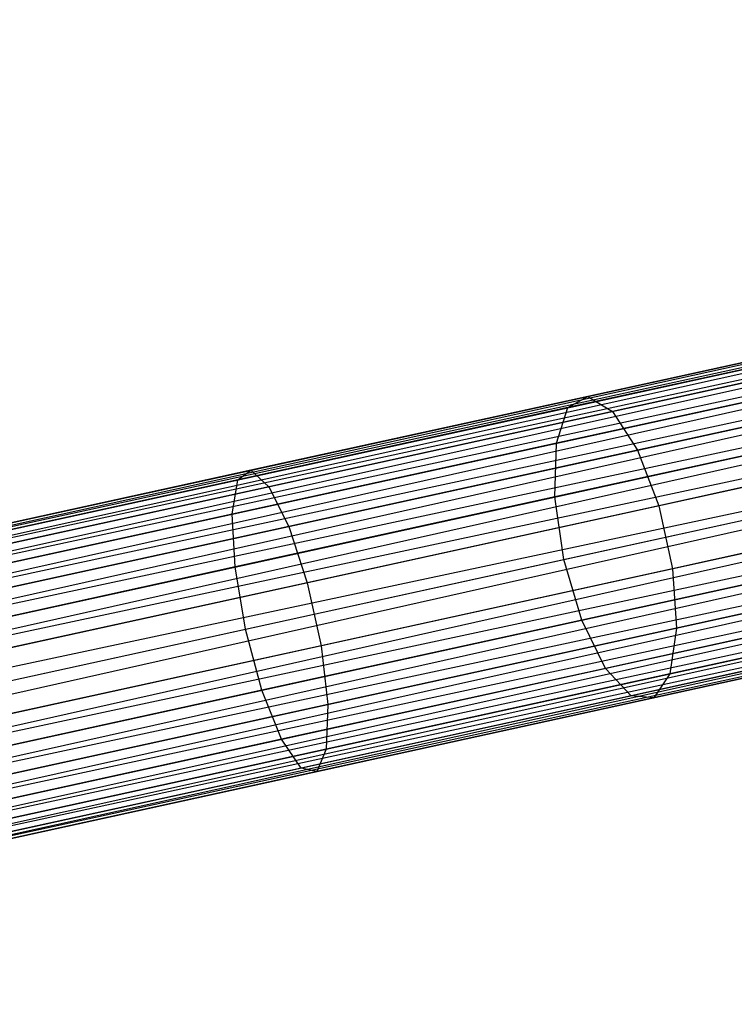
# Model space of a CAD drawing. Extents: x -102 to 102, y -101 to 102.
# Tile 404 of 481: x 63.82 to 68.43, y 11.88 to 18.23. Entities that reach past the tile are written whole.
import ezdxf

# ---------------------------------------------------------------- set-up
doc = ezdxf.new("R2010")
doc.units = 0
doc.header["$LTSCALE"] = 25.4
doc.layers.get('0').update_dxf_attribs({"linetype": 'CONTINUOUS'})

# ---------------------------------------------------------------- blocks, each defined once
blk = doc.blocks.new('NL2500011659_STL')
at = {"color": 0}
for p, q in [((42.0646, 10.2367, -7.3955), (78.5801, 18.2337, -7.3955)), ((42.0646, 10.2367, -7.6045), (78.5801, 18.2337, -7.3955)), ((42.0646, 10.2367, -7.6045), (78.5801, 18.2337, -7.3955)), ((42.0646, 10.2367, -7.3955), (78.5801, 18.2337, -7.3955)), ((78.5801, 18.2337, -7.3955), (42.0739, 10.1942, -7.191)), ((78.5801, 18.2337, -7.3955), (42.0739, 10.1942, -7.191)), ((78.5894, 18.1913, -7.809), (42.0646, 10.2367, -7.6045)), ((78.5894, 18.1913, -7.809), (42.0646, 10.2367, -7.6045)), ((42.0739, 10.1942, -7.809), (78.5894, 18.1913, -7.809)), ((42.0739, 10.1942, -7.809), (78.5894, 18.1913, -7.809)), ((42.0921, 10.1112, -8), (78.5894, 18.1913, -7.809)), ((42.0921, 10.1112, -8), (78.5894, 18.1913, -7.809)), ((42.0739, 10.1942, -7.191), (78.6076, 18.1082, -7)), ((42.0739, 10.1942, -7.191), (78.6076, 18.1082, -7)), ((42.0921, 10.1112, -7), (78.6076, 18.1082, -7)), ((42.0921, 10.1112, -7), (78.6076, 18.1082, -7)), ((78.6076, 18.1082, -7), (42.1184, 9.9911, -6.8309)), ((78.6076, 18.1082, -7), (42.1184, 9.9911, -6.8309)), ((78.6339, 17.9882, -8.1691), (42.0921, 10.1112, -8)), ((78.6339, 17.9882, -8.1691), (42.0921, 10.1112, -8)), ((42.1184, 9.9911, -8.1691), (78.6339, 17.9882, -8.1691)), ((42.1184, 9.9911, -8.1691), (78.6339, 17.9882, -8.1691)), ((42.1516, 9.8394, -8.309), (78.6339, 17.9882, -8.1691)), ((42.1516, 9.8394, -8.309), (78.6339, 17.9882, -8.1691)), ((42.1184, 9.9911, -6.8309), (78.6671, 17.8364, -6.691)), ((42.1184, 9.9911, -6.8309), (78.6671, 17.8364, -6.691)), ((42.1516, 9.8394, -6.691), (78.6671, 17.8364, -6.691)), ((42.1516, 9.8394, -6.691), (78.6671, 17.8364, -6.691)), ((78.6671, 17.8364, -6.691), (42.1903, 9.6625, -6.5865)), ((78.6671, 17.8364, -6.691), (42.1903, 9.6625, -6.5865)), ((78.7059, 17.6595, -8.4135), (42.1516, 9.8394, -8.309)), ((78.7059, 17.6595, -8.4135), (42.1516, 9.8394, -8.309)), ((42.1903, 9.6625, -8.4135), (78.7059, 17.6595, -8.4135)), ((42.1903, 9.6625, -8.4135), (78.7059, 17.6595, -8.4135)), ((42.2329, 9.4683, -8.4782), (78.7059, 17.6595, -8.4135)), ((42.2329, 9.4683, -8.4782), (78.7059, 17.6595, -8.4135)), ((42.1903, 9.6625, -6.5865), (78.7484, 17.4653, -6.5218)), ((42.1903, 9.6625, -6.5865), (78.7484, 17.4653, -6.5218)), ((42.2329, 9.4683, -6.5218), (78.7484, 17.4653, -6.5218)), ((42.2329, 9.4683, -6.5218), (78.7484, 17.4653, -6.5218)), ((42.2329, 9.4683, -8.4782), (78.7929, 17.2622, -8.5)), ((42.2329, 9.4683, -8.4782), (78.7929, 17.2622, -8.5)), ((42.2774, 9.2652, -6.5), (78.7929, 17.2622, -6.5)), ((42.2774, 9.2652, -6.5), (78.7929, 17.2622, -6.5)), ((42.2774, 9.2652, -8.5), (78.7929, 17.2622, -8.5)), ((42.2774, 9.2652, -8.5), (78.7929, 17.2622, -8.5)), ((42.3218, 9.0621, -8.4782), (78.7929, 17.2622, -8.5)), ((42.3218, 9.0621, -8.4782), (78.7929, 17.2622, -8.5)), ((42.3218, 9.0621, -6.5218), (78.8374, 17.0591, -6.5218)), ((42.3218, 9.0621, -6.5218), (78.8374, 17.0591, -6.5218)), ((78.8374, 17.0591, -6.5218), (42.3644, 8.8679, -6.5865)), ((78.8374, 17.0591, -6.5218), (42.3644, 8.8679, -6.5865)), ((78.8799, 16.8649, -8.4135), (42.3218, 9.0621, -8.4782)), ((78.8799, 16.8649, -8.4135), (42.3218, 9.0621, -8.4782)), ((42.3644, 8.8679, -8.4135), (78.8799, 16.8649, -8.4135)), ((42.3644, 8.8679, -8.4135), (78.8799, 16.8649, -8.4135)), ((42.4031, 8.691, -8.309), (78.8799, 16.8649, -8.4135)), ((42.4031, 8.691, -8.309), (78.8799, 16.8649, -8.4135)), ((42.3644, 8.8679, -6.5865), (78.9186, 16.688, -6.691)), ((42.3644, 8.8679, -6.5865), (78.9186, 16.688, -6.691)), ((42.4031, 8.691, -6.691), (78.9186, 16.688, -6.691)), ((42.4031, 8.691, -6.691), (78.9186, 16.688, -6.691)), ((78.9186, 16.688, -6.691), (42.4363, 8.5393, -6.8309)), ((78.9186, 16.688, -6.691), (42.4363, 8.5393, -6.8309)), ((78.9519, 16.5363, -8.1691), (42.4031, 8.691, -8.309)), ((78.9519, 16.5363, -8.1691), (42.4031, 8.691, -8.309)), ((42.4363, 8.5393, -8.1691), (78.9519, 16.5363, -8.1691)), ((42.4363, 8.5393, -8.1691), (78.9519, 16.5363, -8.1691)), ((42.4626, 8.4192, -8), (78.9519, 16.5363, -8.1691)), ((42.4626, 8.4192, -8), (78.9519, 16.5363, -8.1691)), ((42.4363, 8.5393, -6.8309), (78.9782, 16.4162, -7)), ((42.4363, 8.5393, -6.8309), (78.9782, 16.4162, -7)), ((42.4626, 8.4192, -7), (78.9782, 16.4162, -7)), ((42.4626, 8.4192, -7), (78.9782, 16.4162, -7)), ((78.9782, 16.4162, -7), (42.4808, 8.3362, -7.191)), ((78.9782, 16.4162, -7), (42.4808, 8.3362, -7.191)), ((78.9964, 16.3332, -7.809), (42.4626, 8.4192, -8)), ((78.9964, 16.3332, -7.809), (42.4626, 8.4192, -8)), ((42.4808, 8.3362, -7.809), (78.9964, 16.3332, -7.809)), ((42.4808, 8.3362, -7.809), (78.9964, 16.3332, -7.809)), ((42.4901, 8.2937, -7.6045), (78.9964, 16.3332, -7.809)), ((42.4901, 8.2937, -7.6045), (78.9964, 16.3332, -7.809)), ((42.4808, 8.3362, -7.191), (79.0057, 16.2907, -7.3955)), ((42.4808, 8.3362, -7.191), (79.0057, 16.2907, -7.3955)), ((79.0057, 16.2907, -7.3955), (42.4901, 8.2937, -7.6045)), ((42.4901, 8.2937, -7.3955), (79.0057, 16.2907, -7.3955)), ((79.0057, 16.2907, -7.3955), (42.4901, 8.2937, -7.6045)), ((42.4901, 8.2937, -7.3955), (79.0057, 16.2907, -7.3955)), ((69.5712, 16.2607, -305.4983), (67.4875, 15.8044, -306.4105)), ((69.5712, 16.2607, -305.4983), (67.4875, 15.8044, -306.4105)), ((69.4005, 16.1789, -305.128), (67.3596, 15.7319, -306.0215)), ((69.4005, 16.1789, -305.128), (67.3596, 15.7319, -306.0215)), ((69.7708, 16.1729, -305.8523), (67.6461, 15.7076, -306.7825)), ((69.7708, 16.1729, -305.8523), (67.6461, 15.7076, -306.7825)), ((69.2882, 15.9414, -304.8056), (67.2847, 15.5026, -305.6828)), ((69.2882, 15.9414, -304.8056), (67.2847, 15.5026, -305.6828)), ((69.9649, 15.9306, -306.1289), (67.8081, 15.4582, -307.0731)), ((69.9649, 15.9306, -306.1289), (67.8081, 15.4582, -307.0731)), ((67.4875, 15.8044, -306.4105), (65.3149, 15.3286, -307.0709)), ((67.4875, 15.8044, -306.4105), (65.3149, 15.3286, -307.0709)), ((67.3596, 15.7319, -306.0215), (67.4875, 15.8044, -306.4105)), ((67.3596, 15.7319, -306.0215), (67.4875, 15.8044, -306.4105)), ((67.4875, 15.8044, -306.4105), (67.6461, 15.7076, -306.7825)), ((67.4875, 15.8044, -306.4105), (67.6461, 15.7076, -306.7825)), ((67.3596, 15.7319, -306.0215), (65.2318, 15.2659, -306.6683)), ((67.3596, 15.7319, -306.0215), (65.2318, 15.2659, -306.6683)), ((67.6461, 15.7076, -306.7825), (65.4309, 15.2224, -307.4558)), ((67.6461, 15.7076, -306.7825), (65.4309, 15.2224, -307.4558)), ((67.2847, 15.5026, -305.6828), (67.3596, 15.7319, -306.0215)), ((67.2847, 15.5026, -305.6828), (67.3596, 15.7319, -306.0215)), ((67.6461, 15.7076, -306.7825), (67.8081, 15.4582, -307.0731)), ((67.6461, 15.7076, -306.7825), (67.8081, 15.4582, -307.0731)), ((69.2538, 15.5895, -304.5868), (67.2756, 15.1563, -305.4529)), ((69.2538, 15.5895, -304.5868), (67.2756, 15.1563, -305.4529)), ((70.1197, 15.5756, -306.2803), (67.9455, 15.0994, -307.2322)), ((70.1197, 15.5756, -306.2803), (67.9455, 15.0994, -307.2322)), ((67.2847, 15.5026, -305.6828), (65.1958, 15.0452, -306.3177)), ((67.2847, 15.5026, -305.6828), (65.1958, 15.0452, -306.3177)), ((67.2756, 15.1563, -305.4529), (67.2847, 15.5026, -305.6828)), ((67.2756, 15.1563, -305.4529), (67.2847, 15.5026, -305.6828)), ((67.8081, 15.4582, -307.0731), (65.5595, 14.9658, -307.7567)), ((67.8081, 15.4582, -307.0731), (65.5595, 14.9658, -307.7567)), ((67.8081, 15.4582, -307.0731), (67.9455, 15.0994, -307.2322)), ((67.8081, 15.4582, -307.0731), (67.9455, 15.0994, -307.2322)), ((65.3149, 15.3286, -307.0709), (63.0826, 14.8397, -307.4707)), ((65.3149, 15.3286, -307.0709), (63.0826, 14.8397, -307.4707)), ((65.2318, 15.2659, -306.6683), (65.3149, 15.3286, -307.0709)), ((65.2318, 15.2659, -306.6683), (65.3149, 15.3286, -307.0709)), ((65.3149, 15.3286, -307.0709), (65.4309, 15.2224, -307.4558)), ((65.3149, 15.3286, -307.0709), (65.4309, 15.2224, -307.4558)), ((65.2318, 15.2659, -306.6683), (63.0453, 14.7871, -307.0599)), ((65.2318, 15.2659, -306.6683), (63.0453, 14.7871, -307.0599)), ((65.1958, 15.0452, -306.3177), (65.2318, 15.2659, -306.6683)), ((65.1958, 15.0452, -306.3177), (65.2318, 15.2659, -306.6683)), ((65.4309, 15.2224, -307.4558), (63.1546, 14.7239, -307.8635)), ((65.4309, 15.2224, -307.4558), (63.1546, 14.7239, -307.8635)), ((65.4309, 15.2224, -307.4558), (65.5595, 14.9658, -307.7567)), ((65.4309, 15.2224, -307.4558), (65.5595, 14.9658, -307.7567)), ((67.3339, 14.7527, -305.3716), (69.3032, 15.1839, -304.5094)), ((67.3339, 14.7527, -305.3716), (69.3032, 15.1839, -304.5094)), ((67.2756, 15.1563, -305.4529), (65.2131, 14.7046, -306.0798)), ((67.2756, 15.1563, -305.4529), (65.2131, 14.7046, -306.0798)), ((67.3339, 14.7527, -305.3716), (67.2756, 15.1563, -305.4529)), ((67.3339, 14.7527, -305.3716), (67.2756, 15.1563, -305.4529)), ((70.2087, 15.1694, -306.2803), (68.0344, 14.6932, -307.2322)), ((70.2087, 15.1694, -306.2803), (68.0344, 14.6932, -307.2322)), ((67.9455, 15.0994, -307.2322), (65.6786, 14.603, -307.9213)), ((67.9455, 15.0994, -307.2322), (65.6786, 14.603, -307.9213)), ((67.9455, 15.0994, -307.2322), (68.0344, 14.6932, -307.2322)), ((67.9455, 15.0994, -307.2322), (68.0344, 14.6932, -307.2322)), ((65.1958, 15.0452, -306.3177), (63.0493, 14.5751, -306.7021)), ((65.1958, 15.0452, -306.3177), (63.0493, 14.5751, -306.7021)), ((65.2131, 14.7046, -306.0798), (65.1958, 15.0452, -306.3177)), ((65.2131, 14.7046, -306.0798), (65.1958, 15.0452, -306.3177)), ((65.5595, 14.9658, -307.7567), (63.2489, 14.4597, -308.1705)), ((65.5595, 14.9658, -307.7567), (63.2489, 14.4597, -308.1705)), ((65.5595, 14.9658, -307.7567), (65.6786, 14.603, -307.9213)), ((65.5595, 14.9658, -307.7567), (65.6786, 14.603, -307.9213)), ((69.4278, 14.7949, -304.5868), (67.4496, 14.3616, -305.4529)), ((69.4278, 14.7949, -304.5868), (67.4496, 14.3616, -305.4529)), ((65.2808, 14.303, -305.9957), (67.3339, 14.7527, -305.3716)), ((65.2808, 14.303, -305.9957), (67.3339, 14.7527, -305.3716)), ((67.4496, 14.3616, -305.4529), (67.3339, 14.7527, -305.3716)), ((67.4496, 14.3616, -305.4529), (67.3339, 14.7527, -305.3716)), ((70.2164, 14.7822, -306.1289), (68.0596, 14.3099, -307.0731)), ((70.2164, 14.7822, -306.1289), (68.0596, 14.3099, -307.0731)), ((65.2131, 14.7046, -306.0798), (63.0938, 14.2404, -306.4594)), ((65.2131, 14.7046, -306.0798), (63.0938, 14.2404, -306.4594)), ((65.2808, 14.303, -305.9957), (65.2131, 14.7046, -306.0798)), ((65.2808, 14.303, -305.9957), (65.2131, 14.7046, -306.0798)), ((68.0344, 14.6932, -307.2322), (65.7675, 14.1968, -307.9213)), ((68.0344, 14.6932, -307.2322), (65.7675, 14.1968, -307.9213)), ((68.0344, 14.6932, -307.2322), (68.0596, 14.3099, -307.0731)), ((68.0344, 14.6932, -307.2322), (68.0596, 14.3099, -307.0731)), ((65.6786, 14.603, -307.9213), (63.3492, 14.0928, -308.3385)), ((65.6786, 14.603, -307.9213), (63.3492, 14.0928, -308.3385)), ((65.6786, 14.603, -307.9213), (65.7675, 14.1968, -307.9213)), ((65.6786, 14.603, -307.9213), (65.7675, 14.1968, -307.9213)), ((69.6062, 14.4895, -304.8056), (67.6026, 14.0508, -305.6828)), ((69.6062, 14.4895, -304.8056), (67.6026, 14.0508, -305.6828)), ((70.1414, 14.481, -305.8523), (68.0166, 14.0156, -306.7825)), ((70.1414, 14.481, -305.8523), (68.0166, 14.0156, -306.7825)), ((67.4496, 14.3616, -305.4529), (65.3871, 13.9099, -306.0798)), ((67.4496, 14.3616, -305.4529), (65.3871, 13.9099, -306.0798)), ((67.6026, 14.0508, -305.6828), (67.4496, 14.3616, -305.4529)), ((67.6026, 14.0508, -305.6828), (67.4496, 14.3616, -305.4529)), ((63.171, 13.841, -306.3735), (65.2808, 14.303, -305.9957)), ((63.171, 13.841, -306.3735), (65.2808, 14.303, -305.9957)), ((65.3871, 13.9099, -306.0798), (65.2808, 14.303, -305.9957)), ((65.3871, 13.9099, -306.0798), (65.2808, 14.303, -305.9957)), ((68.0596, 14.3099, -307.0731), (65.811, 13.8174, -307.7567)), ((68.0596, 14.3099, -307.0731), (65.811, 13.8174, -307.7567)), ((69.8074, 14.3208, -305.128), (67.7665, 13.8738, -306.0215)), ((69.8074, 14.3208, -305.128), (67.7665, 13.8738, -306.0215)), ((69.9967, 14.3177, -305.4983), (67.913, 13.8614, -306.4105)), ((69.9967, 14.3177, -305.4983), (67.913, 13.8614, -306.4105)), ((68.0596, 14.3099, -307.0731), (68.0166, 14.0156, -306.7825)), ((68.0596, 14.3099, -307.0731), (68.0166, 14.0156, -306.7825)), ((65.7675, 14.1968, -307.9213), (63.4381, 13.6866, -308.3385)), ((65.7675, 14.1968, -307.9213), (63.4381, 13.6866, -308.3385)), ((65.7675, 14.1968, -307.9213), (65.811, 13.8174, -307.7567)), ((65.7675, 14.1968, -307.9213), (65.811, 13.8174, -307.7567)), ((67.6026, 14.0508, -305.6828), (65.5137, 13.5933, -306.3177)), ((67.6026, 14.0508, -305.6828), (65.5137, 13.5933, -306.3177)), ((67.7665, 13.8738, -306.0215), (67.6026, 14.0508, -305.6828)), ((67.7665, 13.8738, -306.0215), (67.6026, 14.0508, -305.6828)), ((68.0166, 14.0156, -306.7825), (65.8014, 13.5305, -307.4558)), ((68.0166, 14.0156, -306.7825), (65.8014, 13.5305, -307.4558)), ((68.0166, 14.0156, -306.7825), (67.913, 13.8614, -306.4105)), ((68.0166, 14.0156, -306.7825), (67.913, 13.8614, -306.4105)), ((65.3871, 13.9099, -306.0798), (63.2678, 13.4458, -306.4594)), ((65.3871, 13.9099, -306.0798), (63.2678, 13.4458, -306.4594)), ((65.5137, 13.5933, -306.3177), (65.3871, 13.9099, -306.0798)), ((65.5137, 13.5933, -306.3177), (65.3871, 13.9099, -306.0798)), ((67.7665, 13.8738, -306.0215), (65.6387, 13.4078, -306.6683)), ((67.7665, 13.8738, -306.0215), (65.6387, 13.4078, -306.6683)), ((67.913, 13.8614, -306.4105), (65.7405, 13.3856, -307.0709)), ((67.913, 13.8614, -306.4105), (65.7405, 13.3856, -307.0709)), ((67.913, 13.8614, -306.4105), (67.7665, 13.8738, -306.0215)), ((67.913, 13.8614, -306.4105), (67.7665, 13.8738, -306.0215)), ((65.811, 13.8174, -307.7567), (63.5004, 13.3114, -308.1705)), ((65.811, 13.8174, -307.7567), (63.5004, 13.3114, -308.1705)), ((65.811, 13.8174, -307.7567), (65.8014, 13.5305, -307.4558)), ((65.811, 13.8174, -307.7567), (65.8014, 13.5305, -307.4558)), ((65.5137, 13.5933, -306.3177), (63.3673, 13.1232, -306.7021)), ((65.5137, 13.5933, -306.3177), (63.3673, 13.1232, -306.7021)), ((65.6387, 13.4078, -306.6683), (65.5137, 13.5933, -306.3177)), ((65.6387, 13.4078, -306.6683), (65.5137, 13.5933, -306.3177)), ((65.8014, 13.5305, -307.4558), (63.5251, 13.032, -307.8635)), ((65.8014, 13.5305, -307.4558), (63.5251, 13.032, -307.8635)), ((65.8014, 13.5305, -307.4558), (65.7405, 13.3856, -307.0709)), ((65.8014, 13.5305, -307.4558), (65.7405, 13.3856, -307.0709)), ((65.6387, 13.4078, -306.6683), (63.4523, 12.929, -307.0599)), ((65.6387, 13.4078, -306.6683), (63.4523, 12.929, -307.0599)), ((65.7405, 13.3856, -307.0709), (65.6387, 13.4078, -306.6683)), ((65.7405, 13.3856, -307.0709), (65.6387, 13.4078, -306.6683)), ((65.7405, 13.3856, -307.0709), (63.5081, 12.8967, -307.4707)), ((65.7405, 13.3856, -307.0709), (63.5081, 12.8967, -307.4707))]:
    blk.add_line(p, q, dxfattribs=at)

msp = doc.modelspace()

# ---------------------------------------------------------------- block references
at = {"color": 0}
msp.add_blockref('NL2500011659_STL', (0, 0), dxfattribs=at)

doc.saveas('drawing.dxf')
